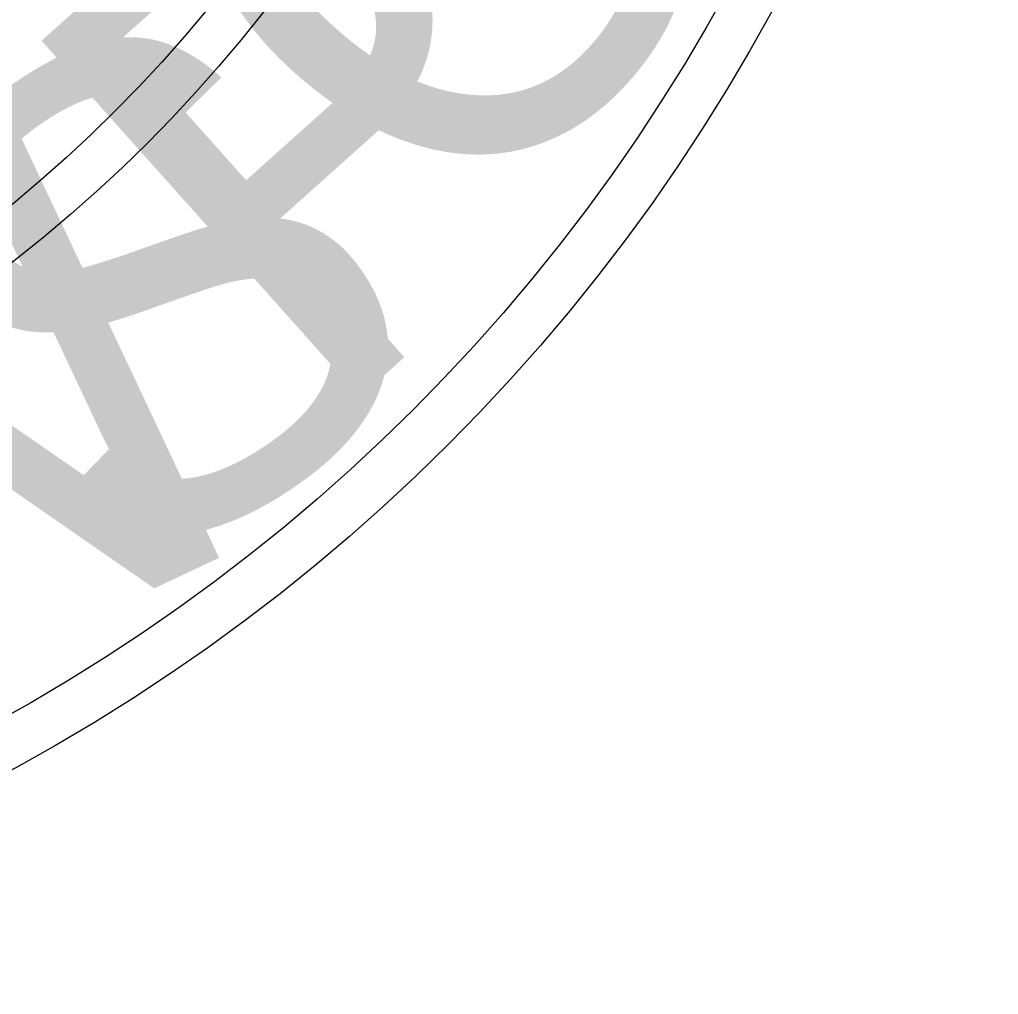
# Model space of a CAD drawing. Extents: x 2193008 to 2198143, y 1236112 to 1237864.
# Drawn here: x 2196757.445 to 2196759.842, y 1237123.446 to 1237125.833 of the extents above; entities that cross this region are included whole.
import ezdxf

# ---------------------------------------------------------------- set-up
doc = ezdxf.new("R2010")
doc.units = 0
doc.layers.add('great seal', color=7, linetype='Continuous')

msp = doc.modelspace()

# ---------------------------------------------------------------- linework, layer by layer
at = {"layer": 'great seal'}
for radius in [4.5988, 4.5988, 4.5988, 4.4778, 4.4778, 4.4778, 3.5557, 3.5557, 3.5557, 3.4444, 3.4444, 3.4444]:
    msp.add_circle((2196755.2433, 1237128.0451), radius, dxfattribs=at)

# ---------------------------------------------------------------- texts
for s, rotation, p in [('O', 50.103, (2196758.5506, 1237125.2441)), ('O', 50.103, (2196758.5506, 1237125.2441)), ('O', 50.103, (2196758.5506, 1237125.2441)), ('P', 41.8146, (2196758.1827, 1237124.8237)), ('P', 41.8146, (2196758.1827, 1237124.8237)), ('P', 41.8146, (2196758.1827, 1237124.8237)), ('S', 33.5262, (2196757.6572, 1237124.4032)), ('S', 33.5262, (2196757.6572, 1237124.4032)), ('S', 33.5262, (2196757.6572, 1237124.4032)), ('N', 25.2378, (2196757.0266, 1237124.0879)), ('N', 25.2378, (2196757.0266, 1237124.0879)), ('N', 25.2378, (2196757.0266, 1237124.0879))]:
    msp.add_text(s, height=1.1701, rotation=rotation, dxfattribs=at).set_placement(p)

doc.saveas('drawing.dxf')
